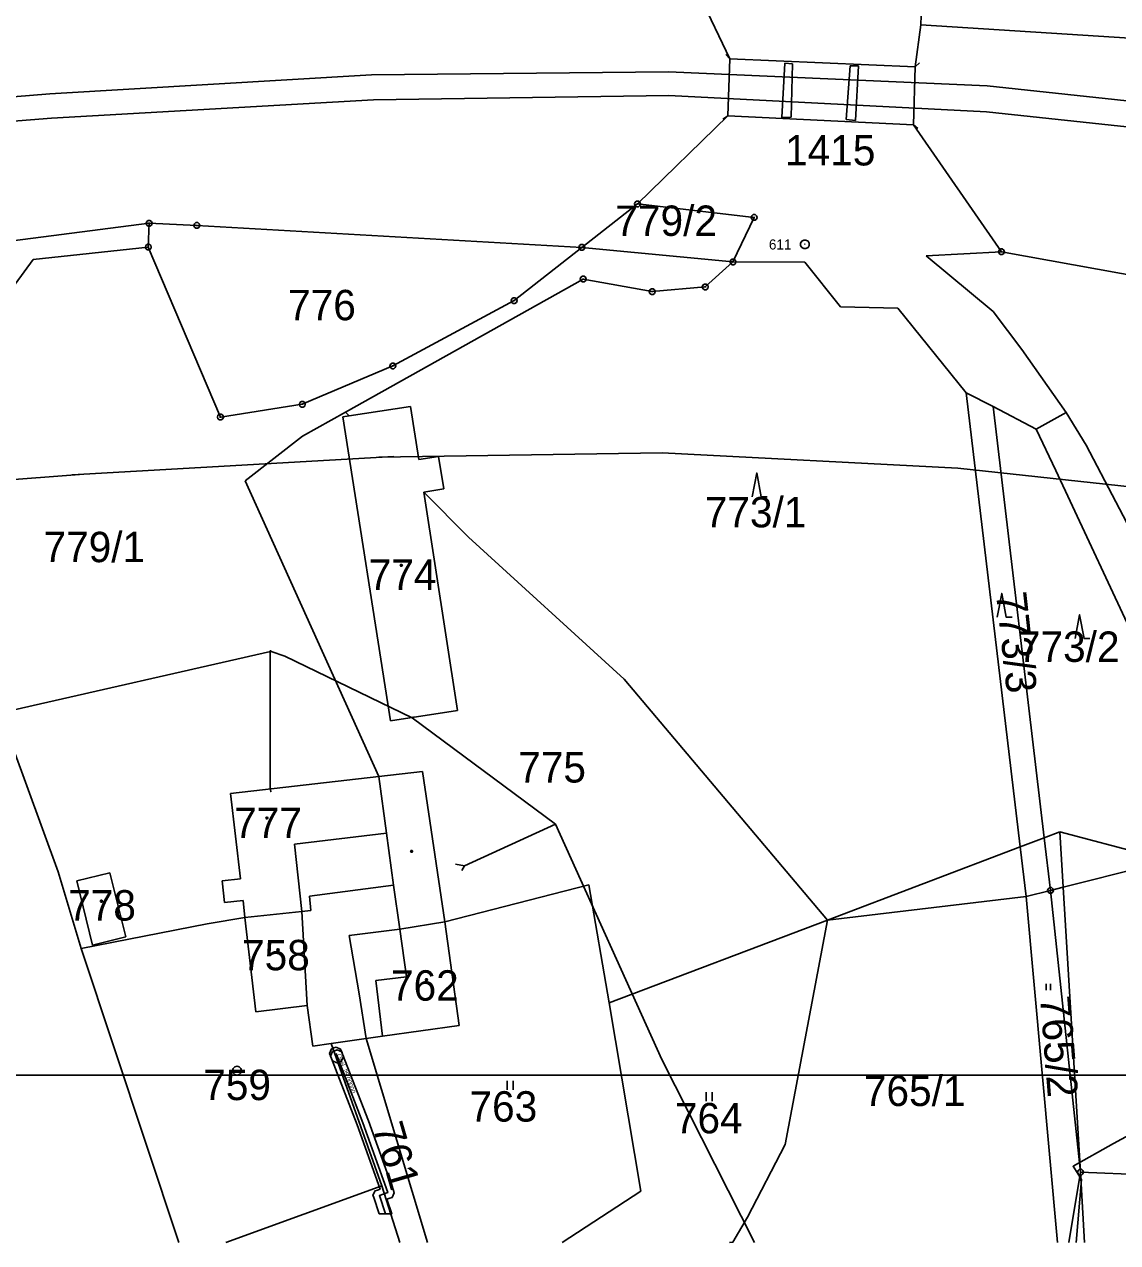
# Model space of a CAD drawing. Extents: x -510185 to -506993, y -1126306 to -1123642.
# Drawn here: x -508512.8 to -508329.2, y -1126306.3 to -1126101.8 of the extents above; entities that cross this region are included whole.
import ezdxf

# ---------------------------------------------------------------- set-up
doc = ezdxf.new("R2010")
doc.units = 0
for name, color, linetype in [('ochranná pásma', 7, 'Continuous'), ('parcelni hranice', 7, 'Continuous'), ('u_dráha', 7, 'Continuous'), ('u_plyn ochranné pásmo', 7, 'Continuous'), ('u_plyn popis', 7, 'Continuous'), ('u_plyn STL', 7, 'Continuous'), ('u_ČEZ nadzemní nn', 7, 'Continuous'), ('u_ČEZ podzemní NN', 7, 'Continuous'), ('x_formát_rám', 7, 'Continuous'), ('ˇ2', 7, 'Continuous'), ('ˇ3', 7, 'Continuous'), ('ˇ4', 7, 'Continuous'), ('ˇ5', 7, 'Continuous'), ('ˇ8', 7, 'Continuous')]:
    doc.layers.add(name, color=color, linetype=linetype)

msp = doc.modelspace()

# ---------------------------------------------------------------- linework, layer by layer
at = {"layer": 'ochranná pásma'}
for p, q in [((-508450.76, -1126174.33), (-508504.79, -1126177.42)), ((-508405.69, -1126173.7), (-508453.28, -1126174.42)), ((-508405.69, -1126173.7), (-508356.03, -1126176.27)), ((-508356.03, -1126176.27), (-508300.45, -1126182.28)), ((-508503.53, -1126177.34), (-508814.57, -1126201.73))]:
    msp.add_line(p, q, dxfattribs=at)
at = {"layer": 'parcelni hranice'}
for p, q in [((-508362.27, -1126101.84), (-508361.31, -1126071.41)), ((-508394.36, -1126107.55), (-508401.84, -1126091.81)), ((-508362.27, -1126101.84), (-508363.2, -1126108.91)), ((-508298.4, -1126105.93), (-508362.27, -1126101.84)), ((-508394.68, -1126117.14), (-508394.36, -1126107.55)), ((-508363.2, -1126108.91), (-508363.52, -1126118.61)), ((-508409.85, -1126131.91), (-508394.68, -1126117.14)), ((-508363.52, -1126118.61), (-508348.73, -1126139.94)), ((-508419.19, -1126139.2), (-508409.85, -1126131.91)), ((-508409.85, -1126131.91), (-508390.26, -1126134.18)), ((-508390.26, -1126134.18), (-508393.81, -1126141.65)), ((-508514.77, -1126138.08), (-508491.86, -1126135.16)), ((-508491.99, -1126139.16), (-508491.86, -1126135.16)), ((-508491.86, -1126135.16), (-508483.85, -1126135.52)), ((-508483.85, -1126135.52), (-508419.19, -1126139.2)), ((-508511.34, -1126141.23), (-508491.99, -1126139.16)), ((-508479.89, -1126167.69), (-508491.99, -1126139.16)), ((-508419.19, -1126139.2), (-508430.57, -1126148.15)), ((-508419.19, -1126139.2), (-508393.81, -1126141.65)), ((-508361.35, -1126140.64), (-508348.73, -1126139.94)), ((-508348.73, -1126139.94), (-508312.53, -1126146.5)), ((-508517.41, -1126149.51), (-508511.34, -1126141.23)), ((-508398.46, -1126145.84), (-508393.81, -1126141.65)), ((-508393.81, -1126141.65), (-508381.76, -1126141.7)), ((-508381.76, -1126141.7), (-508375.77, -1126149.21)), ((-508350.14, -1126149.97), (-508361.35, -1126140.64)), ((-508458.86, -1126166.85), (-508418.95, -1126144.52)), ((-508418.95, -1126144.52), (-508407.37, -1126146.64)), ((-508407.37, -1126146.64), (-508398.46, -1126145.84)), ((-508430.57, -1126148.15), (-508450.91, -1126159.11)), ((-508375.77, -1126149.21), (-508366.11, -1126149.42)), ((-508366.11, -1126149.42), (-508354.64, -1126163.62)), ((-508345.32, -1126156.37), (-508350.14, -1126149.97)), ((-508337.85, -1126166.94), (-508345.32, -1126156.37)), ((-508450.91, -1126159.11), (-508466.13, -1126165.55)), ((-508354.64, -1126163.62), (-508345.59, -1126239.87)), ((-508354.64, -1126163.62), (-508350.14, -1126165.95)), ((-508466.13, -1126165.55), (-508479.89, -1126167.69)), ((-508466.08, -1126170.89), (-508458.86, -1126166.85)), ((-508458.25, -1126167.47), (-508458.86, -1126166.85)), ((-508447.96, -1126165.93), (-508458.25, -1126167.47)), ((-508446.58, -1126174.83), (-508447.96, -1126165.93)), ((-508350.14, -1126165.95), (-508342.87, -1126169.72)), ((-508350.14, -1126165.95), (-508341.55, -1126238.34)), ((-508342.87, -1126169.72), (-508337.85, -1126166.94)), ((-508334.51, -1126172.44), (-508337.85, -1126166.94)), ((-508459.35, -1126167.64), (-508458.25, -1126167.47)), ((-508451.3, -1126218.71), (-508459.35, -1126167.64)), ((-508475.73, -1126178.41), (-508466.08, -1126170.89)), ((-508342.87, -1126169.72), (-508339.6, -1126176.65)), ((-508312.6, -1126214.35), (-508334.51, -1126172.44)), ((-508443.25, -1126174.31), (-508446.58, -1126174.83)), ((-508442.38, -1126179.77), (-508443.25, -1126174.31)), ((-508339.6, -1126176.65), (-508325.22, -1126207.46)), ((-508453.26, -1126228.07), (-508475.73, -1126178.41)), ((-508445.74, -1126180.28), (-508442.38, -1126179.77)), ((-508438.22, -1126187.86), (-508445.74, -1126180.28)), ((-508445.74, -1126180.28), (-508440.07, -1126216.97)), ((-508412.09, -1126211.72), (-508438.22, -1126187.86)), ((-508507.15, -1126244.04), (-508519.4, -1126210.48)), ((-508377.94, -1126252.15), (-508412.09, -1126211.72)), ((-508440.07, -1126216.97), (-508451.3, -1126218.71)), ((-508478.17, -1126230.91), (-508453.26, -1126228.07)), ((-508453.26, -1126228.07), (-508445.97, -1126227.2)), ((-508451.97, -1126237.57), (-508453.26, -1126228.07)), ((-508445.97, -1126227.2), (-508442.22, -1126252.44)), ((-508476.51, -1126245.23), (-508478.17, -1126230.91)), ((-508450.79, -1126246.29), (-508451.97, -1126237.57)), ((-508341.55, -1126238.34), (-508340.5, -1126247.17)), ((-508345.59, -1126239.87), (-508344.6, -1126248.2)), ((-508338.34, -1126246.63), (-508320.69, -1126242.2)), ((-508503.27, -1126256.93), (-508507.15, -1126244.04)), ((-508503.99, -1126245.59), (-508498.46, -1126244.21)), ((-508498.46, -1126244.21), (-508495.74, -1126254.95)), ((-508501.39, -1126256.35), (-508503.99, -1126245.59)), ((-508479.61, -1126245.59), (-508476.51, -1126245.23)), ((-508479.2, -1126249.21), (-508479.61, -1126245.59)), ((-508464.95, -1126248.14), (-508450.79, -1126246.29)), ((-508442.22, -1126252.44), (-508418.02, -1126246.24)), ((-508418.02, -1126246.24), (-508414.59, -1126266.06)), ((-508338.34, -1126246.63), (-508340.5, -1126247.17)), ((-508476.09, -1126248.85), (-508479.2, -1126249.21)), ((-508475.76, -1126251.72), (-508476.09, -1126248.85)), ((-508464.69, -1126250.52), (-508464.95, -1126248.14)), ((-508344.6, -1126248.2), (-508377.94, -1126252.15)), ((-508340.5, -1126247.17), (-508344.6, -1126248.2)), ((-508344.6, -1126248.2), (-508339.29, -1126306.31)), ((-508340.5, -1126247.17), (-508335.45, -1126294.48)), ((-508475.76, -1126251.72), (-508466.22, -1126250.69)), ((-508466.22, -1126250.69), (-508464.69, -1126250.52)), ((-508503.27, -1126256.93), (-508482.08, -1126252.81)), ((-508482.08, -1126252.81), (-508475.76, -1126251.72)), ((-508473.92, -1126267.55), (-508475.76, -1126251.72)), ((-508449.76, -1126253.66), (-508442.22, -1126252.44)), ((-508442.22, -1126252.44), (-508439.79, -1126269.87)), ((-508414.59, -1126266.06), (-508377.94, -1126252.15)), ((-508377.94, -1126252.15), (-508385.06, -1126289.82)), ((-508495.74, -1126254.95), (-508501.39, -1126256.35)), ((-508449.76, -1126253.66), (-508458.27, -1126254.74)), ((-508458.27, -1126254.74), (-508456.58, -1126264.51)), ((-508486.89, -1126306.31), (-508503.27, -1126256.93)), ((-508456.58, -1126264.51), (-508455.42, -1126272.05)), ((-508465.29, -1126266.47), (-508473.92, -1126267.55)), ((-508464.34, -1126273.3), (-508465.29, -1126266.47)), ((-508414.59, -1126266.06), (-508409.28, -1126297.66)), ((-508439.79, -1126269.87), (-508452.67, -1126271.67)), ((-508461.3, -1126272.87), (-508464.34, -1126273.3)), ((-508455.42, -1126272.05), (-508461.3, -1126272.87)), ((-508461.3, -1126272.87), (-508452.77, -1126296.76)), ((-508452.67, -1126271.67), (-508455.42, -1126272.05)), ((-508455.42, -1126272.05), (-508445.11, -1126306.31)), ((-508385.06, -1126289.82), (-508391.36, -1126302.05)), ((-508335.45, -1126294.48), (-508290.81, -1126296.39)), ((-508334.8, -1126306.31), (-508335.45, -1126294.48)), ((-508452.77, -1126296.76), (-508478.99, -1126306.31)), ((-508452.77, -1126296.76), (-508449.76, -1126306.31)), ((-508409.28, -1126297.66), (-508422.52, -1126306.31)), ((-508391.36, -1126302.05), (-508393.82, -1126306.26)), ((-508393.82, -1126306.26), (-508394.38, -1126306.31)), ((-508393.81, -1126306.31), (-508393.82, -1126306.26))]:
    msp.add_line(p, q, dxfattribs=at)
at = {"layer": 'u_dráha'}
for p, q in [((-508454.52, -1126110.26), (-508404.66, -1126109.71)), ((-508404.66, -1126109.71), (-508351.11, -1126112.09)), ((-508508.51, -1126113.45), (-508454.52, -1126110.26)), ((-508819.61, -1126137.77), (-508508.51, -1126113.45)), ((-508404.59, -1126113.68), (-508454.19, -1126114.43)), ((-508404.59, -1126113.68), (-508351.25, -1126116.44)), ((-508351.11, -1126112.09), (-508293.25, -1126118.3)), ((-508454.19, -1126114.43), (-508508.22, -1126117.52)), ((-508508.22, -1126117.52), (-508819.26, -1126141.91)), ((-508351.25, -1126116.44), (-508294, -1126122.63))]:
    msp.add_line(p, q, dxfattribs=at)
at = {"layer": 'u_plyn ochranné pásmo'}
for points in [[(-508460.44, -1126273.48), (-508459.69, -1126273.81), (-508459.54, -1126274.2), (-508459.36, -1126274.67), (-508459.21, -1126275.05), (-508459.54, -1126275.81), (-508459.93, -1126275.96), (-508460.32, -1126276.11), (-508461.07, -1126275.77), (-508461.22, -1126275.39), (-508461.4, -1126274.92), (-508461.55, -1126274.53), (-508461.22, -1126273.78), (-508460.83, -1126273.63)], [(-508451.92, -1126299.03), (-508451.1, -1126301.5), (-508453.22, -1126301.47), (-508454.13, -1126298.74), (-508454.26, -1126298.35), (-508453.9, -1126297.61), (-508453.52, -1126297.48), (-508453.06, -1126297.31), (-508456.91, -1126286.56), (-508461.22, -1126275.39), (-508461.37, -1126275), (-508461.04, -1126274.24), (-508460.65, -1126274.09), (-508460.26, -1126273.94), (-508459.51, -1126274.28), (-508459.36, -1126274.67), (-508455.03, -1126285.86), (-508450.84, -1126297.58), (-508450.7, -1126297.97), (-508450.88, -1126298.35), (-508451.05, -1126298.72), (-508451.44, -1126298.86)]]:
    msp.add_lwpolyline(points, close=True, dxfattribs=at)
at = {"layer": 'u_plyn STL'}
msp.add_line((-508460.47, -1126274.56), (-508460.29, -1126275.03), dxfattribs=at)
msp.add_lwpolyline([(-508460.29, -1126275.03), (-508455.97, -1126286.21), (-508451.78, -1126297.92), (-508453.18, -1126298.42), (-508452.16, -1126301.49)], dxfattribs=at)
at = {"layer": 'u_ČEZ nadzemní nn'}
for p, q in [((-508447.71, -1126218.21), (-508469.08, -1126207.87)), ((-508447.71, -1126218.21), (-508447.47, -1126218.03)), ((-508423.6, -1126236.05), (-508447.71, -1126218.21)), ((-508423.6, -1126236.05), (-508438.92, -1126243.04)), ((-508438.92, -1126243.04), (-508440.38, -1126242.77)), ((-508438.92, -1126243.04), (-508439.33, -1126243.84))]:
    msp.add_line(p, q, dxfattribs=at)
for points in [[(-508471.48, -1126206.85), (-508471.45, -1126207.07), (-508515.74, -1126217.14), (-508563.58, -1126226.55)], [(-508469.08, -1126207.87), (-508471.37, -1126207.06), (-508471.49, -1126207.06), (-508471.5, -1126206.95)], [(-508390.19, -1126306.31), (-508405.73, -1126275.59), (-508423.6, -1126236.05)]]:
    msp.add_lwpolyline(points, dxfattribs=at)
at = {"layer": 'u_ČEZ podzemní NN'}
for points in [[(-508471.5, -1126206.85), (-508471.55, -1126207.07), (-508471.53, -1126230), (-508471.42, -1126230.57), (-508471.36, -1126230.43)], [(-508336.16, -1126306.31), (-508335.28, -1126295.72), (-508336.7, -1126293.5), (-508329.89, -1126289.67), (-508319.27, -1126283.92), (-508316.92, -1126280.04), (-508315.58, -1126277.36), (-508315.55, -1126276.91)]]:
    msp.add_lwpolyline(points, dxfattribs=at)
at = {"layer": 'x_formát_rám'}
msp.add_lwpolyline([(-510158.52, -1126278.21), (-507008.52, -1126278.21), (-507008.52, -1123673.61), (-510158.52, -1123673.61)], close=True, dxfattribs=at)
at = {"layer": 'ˇ3'}
for points in [[(-508390.57, -1126181.07), (-508389.82, -1126177.07), (-508389.07, -1126181.07), (-508388.07, -1126181.07)], [(-508349.42, -1126201.32), (-508348.67, -1126197.32), (-508347.92, -1126201.32), (-508346.92, -1126201.32)], [(-508336.36, -1126204.88), (-508335.61, -1126200.88), (-508334.86, -1126204.88), (-508333.86, -1126204.88)], [(-508341.19, -1126262.88), (-508341.19, -1126263.93)], [(-508340.49, -1126263.93), (-508340.49, -1126262.88)], [(-508477.08, -1126278.18), (-508477.46, -1126278.08), (-508477.73, -1126277.8), (-508477.83, -1126277.43), (-508477.73, -1126277.05), (-508477.46, -1126276.78), (-508477.08, -1126276.68), (-508476.71, -1126276.78), (-508476.43, -1126277.05), (-508476.33, -1126277.43), (-508476.43, -1126277.8), (-508476.71, -1126278.08), (-508477.08, -1126278.18), (-508476.08, -1126278.18)], [(-508431.75, -1126279.13), (-508431.75, -1126280.63)], [(-508430.75, -1126280.63), (-508430.75, -1126279.13)], [(-508398.33, -1126281.06), (-508398.33, -1126282.56)], [(-508397.33, -1126282.56), (-508397.33, -1126281.06)]]:
    msp.add_lwpolyline(points, dxfattribs=at)
at = {"layer": 'ˇ4'}
for p, q in [((-508394.36, -1126107.55), (-508363.2, -1126108.91)), ((-508385.58, -1126117.38), (-508385.11, -1126108.28)), ((-508385.11, -1126108.28), (-508383.81, -1126108.37)), ((-508383.81, -1126108.37), (-508384.03, -1126117.37)), ((-508374.78, -1126117.75), (-508374.11, -1126108.75)), ((-508374.11, -1126108.75), (-508372.75, -1126108.74)), ((-508372.75, -1126108.74), (-508373.23, -1126117.88)), ((-508363.52, -1126118.61), (-508394.68, -1126117.14)), ((-508384.03, -1126117.37), (-508385.58, -1126117.38)), ((-508373.23, -1126117.88), (-508374.78, -1126117.75)), ((-508451.97, -1126237.57), (-508467.45, -1126239.42)), ((-508345.59, -1126239.87), (-508341.55, -1126238.34)), ((-508341.55, -1126238.34), (-508338.91, -1126237.34)), ((-508338.91, -1126237.34), (-508320.69, -1126242.2)), ((-508338.91, -1126237.34), (-508338.34, -1126246.63)), ((-508467.45, -1126239.42), (-508466.22, -1126250.69)), ((-508377.94, -1126252.15), (-508345.59, -1126239.87)), ((-508450.79, -1126246.29), (-508449.76, -1126253.66)), ((-508338.34, -1126246.63), (-508335.45, -1126294.48)), ((-508466.22, -1126250.69), (-508465.29, -1126266.47)), ((-508448.63, -1126261.69), (-508449.76, -1126253.66)), ((-508453.79, -1126262.31), (-508448.63, -1126261.69)), ((-508452.67, -1126271.67), (-508453.79, -1126262.31)), ((-508335.45, -1126294.48), (-508337.39, -1126306.31))]:
    msp.add_line(p, q, dxfattribs=at)
for points in [[(-508394.36, -1126107.55), (-508395.03, -1126106.82)], [(-508363.2, -1126108.91), (-508362.47, -1126108.24)], [(-508394.68, -1126117.14), (-508395.51, -1126117.67)], [(-508363.52, -1126118.61), (-508362.76, -1126119.25)]]:
    msp.add_lwpolyline(points, dxfattribs=at)
at = {"layer": 'ˇ5'}
for points in [[(-508449.41, -1126192.45), (-508449.33, -1126192.6), (-508449.41, -1126192.75), (-508449.59, -1126192.75), (-508449.67, -1126192.6), (-508449.59, -1126192.45)], [(-508471.99, -1126234.88), (-508471.91, -1126235.03), (-508471.99, -1126235.18), (-508472.17, -1126235.18), (-508472.26, -1126235.03), (-508472.17, -1126234.88)], [(-508447.68, -1126240.45), (-508447.6, -1126240.6), (-508447.68, -1126240.75), (-508447.86, -1126240.75), (-508447.95, -1126240.6), (-508447.86, -1126240.45)], [(-508499.77, -1126248.83), (-508499.68, -1126248.98), (-508499.77, -1126249.13), (-508499.95, -1126249.13), (-508500.04, -1126248.98), (-508499.95, -1126248.83)], [(-508470.13, -1126256.99), (-508470.04, -1126257.14), (-508470.13, -1126257.29), (-508470.31, -1126257.29), (-508470.4, -1126257.14), (-508470.31, -1126256.99)], [(-508445.19, -1126262), (-508445.11, -1126262.15), (-508445.19, -1126262.3), (-508445.37, -1126262.3), (-508445.46, -1126262.15), (-508445.37, -1126262)]]:
    msp.add_lwpolyline(points, close=True, dxfattribs=at)
at = {"layer": 'ˇ8'}
for points in [[(-508409.7, -1126131.43), (-508409.45, -1126131.62), (-508409.35, -1126131.91), (-508409.45, -1126132.2), (-508409.7, -1126132.39), (-508410, -1126132.39), (-508410.25, -1126132.2), (-508410.35, -1126131.91), (-508410.25, -1126131.62), (-508410, -1126131.43)], [(-508390.11, -1126133.7), (-508389.86, -1126133.89), (-508389.76, -1126134.18), (-508389.86, -1126134.47), (-508390.11, -1126134.66), (-508390.41, -1126134.66), (-508390.66, -1126134.47), (-508390.76, -1126134.18), (-508390.66, -1126133.89), (-508390.41, -1126133.7)], [(-508491.71, -1126134.68), (-508491.46, -1126134.87), (-508491.36, -1126135.16), (-508491.46, -1126135.45), (-508491.71, -1126135.64), (-508492.01, -1126135.64), (-508492.26, -1126135.45), (-508492.36, -1126135.16), (-508492.26, -1126134.87), (-508492.01, -1126134.68)], [(-508483.7, -1126135.04), (-508483.45, -1126135.23), (-508483.35, -1126135.52), (-508483.45, -1126135.81), (-508483.7, -1126136), (-508484, -1126136), (-508484.25, -1126135.81), (-508484.35, -1126135.52), (-508484.25, -1126135.23), (-508484, -1126135.04)], [(-508381.55, -1126137.97), (-508381.21, -1126138.16), (-508381.02, -1126138.5), (-508381.02, -1126138.88), (-508381.21, -1126139.22), (-508381.55, -1126139.41), (-508381.93, -1126139.41), (-508382.27, -1126139.22), (-508382.46, -1126138.88), (-508382.46, -1126138.5), (-508382.27, -1126138.16), (-508381.93, -1126137.97)], [(-508491.84, -1126138.68), (-508491.59, -1126138.87), (-508491.49, -1126139.16), (-508491.59, -1126139.45), (-508491.84, -1126139.64), (-508492.14, -1126139.64), (-508492.39, -1126139.45), (-508492.49, -1126139.16), (-508492.39, -1126138.87), (-508492.14, -1126138.68)], [(-508419.04, -1126138.72), (-508418.79, -1126138.91), (-508418.69, -1126139.2), (-508418.79, -1126139.49), (-508419.04, -1126139.68), (-508419.34, -1126139.68), (-508419.59, -1126139.49), (-508419.69, -1126139.2), (-508419.59, -1126138.91), (-508419.34, -1126138.72)], [(-508348.58, -1126139.46), (-508348.33, -1126139.65), (-508348.23, -1126139.94), (-508348.33, -1126140.23), (-508348.58, -1126140.42), (-508348.88, -1126140.42), (-508349.13, -1126140.23), (-508349.23, -1126139.94), (-508349.13, -1126139.65), (-508348.88, -1126139.46)], [(-508393.66, -1126141.17), (-508393.41, -1126141.36), (-508393.31, -1126141.65), (-508393.41, -1126141.94), (-508393.66, -1126142.13), (-508393.96, -1126142.13), (-508394.21, -1126141.94), (-508394.31, -1126141.65), (-508394.21, -1126141.36), (-508393.96, -1126141.17)], [(-508418.8, -1126144.04), (-508418.55, -1126144.23), (-508418.45, -1126144.52), (-508418.55, -1126144.81), (-508418.8, -1126145), (-508419.1, -1126145), (-508419.35, -1126144.81), (-508419.45, -1126144.52), (-508419.35, -1126144.23), (-508419.1, -1126144.04)], [(-508407.22, -1126146.16), (-508406.97, -1126146.35), (-508406.87, -1126146.64), (-508406.97, -1126146.93), (-508407.22, -1126147.12), (-508407.52, -1126147.12), (-508407.77, -1126146.93), (-508407.87, -1126146.64), (-508407.77, -1126146.35), (-508407.52, -1126146.16)], [(-508398.31, -1126145.36), (-508398.06, -1126145.55), (-508397.96, -1126145.84), (-508398.06, -1126146.13), (-508398.31, -1126146.32), (-508398.61, -1126146.32), (-508398.86, -1126146.13), (-508398.96, -1126145.84), (-508398.86, -1126145.55), (-508398.61, -1126145.36)], [(-508430.42, -1126147.67), (-508430.17, -1126147.86), (-508430.07, -1126148.15), (-508430.17, -1126148.44), (-508430.42, -1126148.63), (-508430.72, -1126148.63), (-508430.97, -1126148.44), (-508431.07, -1126148.15), (-508430.97, -1126147.86), (-508430.72, -1126147.67)], [(-508450.76, -1126158.63), (-508450.51, -1126158.82), (-508450.41, -1126159.11), (-508450.51, -1126159.4), (-508450.76, -1126159.59), (-508451.06, -1126159.59), (-508451.31, -1126159.4), (-508451.41, -1126159.11), (-508451.31, -1126158.82), (-508451.06, -1126158.63)], [(-508465.98, -1126165.07), (-508465.73, -1126165.26), (-508465.63, -1126165.55), (-508465.73, -1126165.84), (-508465.98, -1126166.03), (-508466.28, -1126166.03), (-508466.53, -1126165.84), (-508466.63, -1126165.55), (-508466.53, -1126165.26), (-508466.28, -1126165.07)], [(-508479.74, -1126167.21), (-508479.49, -1126167.4), (-508479.39, -1126167.69), (-508479.49, -1126167.98), (-508479.74, -1126168.17), (-508480.04, -1126168.17), (-508480.29, -1126167.98), (-508480.39, -1126167.69), (-508480.29, -1126167.4), (-508480.04, -1126167.21)], [(-508340.35, -1126246.69), (-508340.1, -1126246.88), (-508340, -1126247.17), (-508340.1, -1126247.46), (-508340.35, -1126247.65), (-508340.65, -1126247.65), (-508340.9, -1126247.46), (-508341, -1126247.17), (-508340.9, -1126246.88), (-508340.65, -1126246.69)], [(-508335.3, -1126294), (-508335.05, -1126294.19), (-508334.95, -1126294.48), (-508335.05, -1126294.77), (-508335.3, -1126294.96), (-508335.6, -1126294.96), (-508335.85, -1126294.77), (-508335.95, -1126294.48), (-508335.85, -1126294.19), (-508335.6, -1126294)]]:
    msp.add_lwpolyline(points, close=True, dxfattribs=at)
for points in [[(-508409.97, -1126131.91), (-508409.73, -1126131.91)], [(-508390.38, -1126134.18), (-508390.14, -1126134.18)], [(-508491.98, -1126135.16), (-508491.74, -1126135.16)], [(-508483.97, -1126135.52), (-508483.73, -1126135.52)], [(-508492.11, -1126139.16), (-508491.87, -1126139.16)], [(-508419.31, -1126139.2), (-508419.07, -1126139.2)], [(-508381.79, -1126138.69), (-508381.69, -1126138.69)], [(-508348.85, -1126139.94), (-508348.61, -1126139.94)], [(-508393.93, -1126141.65), (-508393.69, -1126141.65)], [(-508419.07, -1126144.52), (-508418.83, -1126144.52)], [(-508398.58, -1126145.84), (-508398.34, -1126145.84)], [(-508430.69, -1126148.15), (-508430.45, -1126148.15)], [(-508407.49, -1126146.64), (-508407.25, -1126146.64)], [(-508451.03, -1126159.11), (-508450.79, -1126159.11)], [(-508466.25, -1126165.55), (-508466.01, -1126165.55)], [(-508480.01, -1126167.69), (-508479.77, -1126167.69)], [(-508340.62, -1126247.17), (-508340.38, -1126247.17)], [(-508335.57, -1126294.48), (-508335.33, -1126294.48)]]:
    msp.add_lwpolyline(points, dxfattribs=at)

# ---------------------------------------------------------------- texts
at = {"layer": 'u_plyn popis'}
msp.add_text('Ocel  25.00000', height=0.75, rotation=291.1196, dxfattribs=at).set_placement((-508460.38, -1126274.79))
at = {"layer": 'ˇ2'}
for s, p in [('1415', (-508385.07, -1126125.45)), ('779/2', (-508413.56, -1126137.28)), ('776', (-508468.52, -1126151.44)), ('773/1', (-508398.55, -1126186.21)), ('779/1', (-508509.59, -1126192.06)), ('774', (-508454.98, -1126196.71)), ('773/2', (-508345.96, -1126208.8)), ('775', (-508429.88, -1126229.06)), ('777', (-508477.58, -1126238.37)), ('778', (-508505.45, -1126252.23)), ('758', (-508476.25, -1126260.58)), ('762', (-508451.24, -1126265.68)), ('759', (-508482.77, -1126282.38)), ('765/1', (-508371.83, -1126283.37)), ('763', (-508438.06, -1126285.99)), ('764', (-508403.57, -1126287.96))]:
    msp.add_text(s, height=5.1, dxfattribs=at).set_placement(p)
for s, rotation, p in [('773/3', 276.2803, (-508349.66, -1126197.3)), ('765/2', 274.5041, (-508342.26, -1126265.05)), ('761', 286.1924, (-508454.34, -1126286.91))]:
    msp.add_text(s, height=5.1, rotation=rotation, dxfattribs=at).set_placement(p)
at = {"layer": 'ˇ8'}
msp.add_text('611', height=1.7, dxfattribs=at).set_placement((-508387.78, -1126139.57))

doc.saveas('drawing.dxf')
